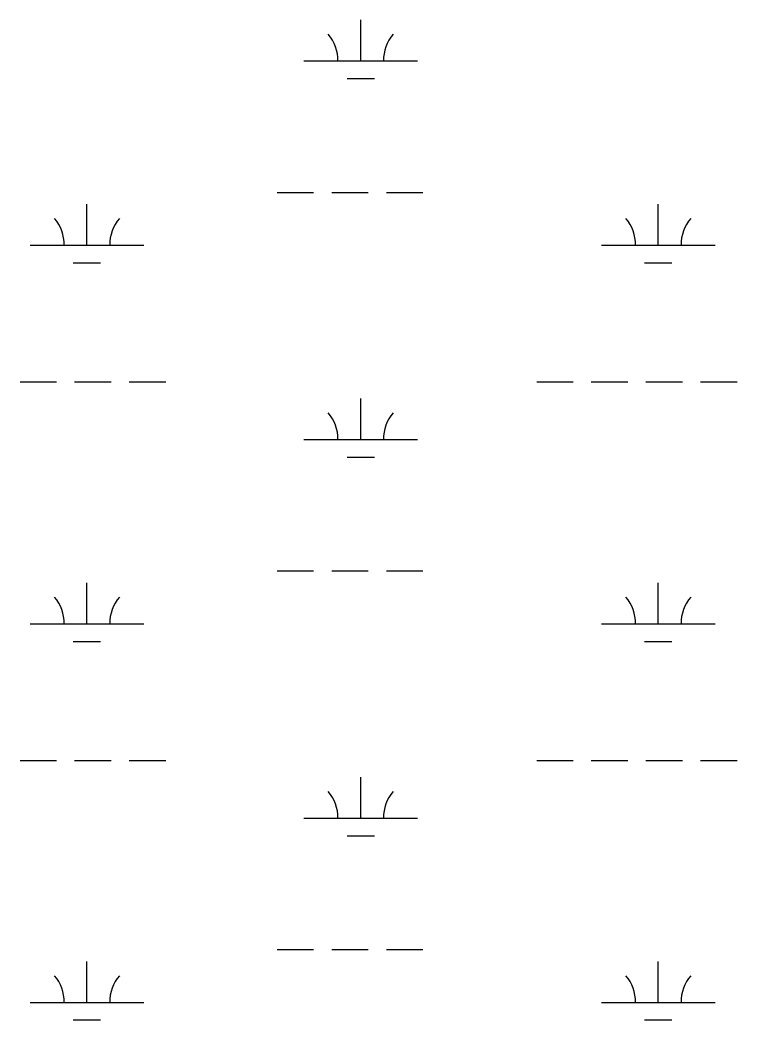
# Model space of a CAD drawing. Extents: x 3161564 to 3199464, y 849354 to 874788.
# Drawn here: x 3189142 to 3189772, y 855826 to 856705 of the extents above; entities that cross this region are included whole.
import ezdxf

# ---------------------------------------------------------------- set-up
doc = ezdxf.new("R2010")
doc.units = 0
doc.layers.add('V-WETL-SWMP', color=7, linetype='Continuous')

msp = doc.modelspace()

# ---------------------------------------------------------------- linework, layer by layer
at = {"layer": 'V-WETL-SWMP'}
for p, q in [((3189441.81, 856668.54), (3189441.81, 856704.54)), ((3189391.81, 856668.54), (3189491.81, 856668.54)), ((3189429.81, 856653.11), (3189453.81, 856653.11)), ((3189368.4, 856553.11), (3189400.4, 856553.11)), ((3189416.4, 856553.11), (3189448.4, 856553.11)), ((3189464.4, 856553.11), (3189496.4, 856553.11)), ((3189201.33, 856506.68), (3189201.33, 856542.68)), ((3189703.24, 856506.68), (3189703.24, 856542.68)), ((3189151.33, 856506.68), (3189251.33, 856506.68)), ((3189653.24, 856506.68), (3189753.24, 856506.68)), ((3189189.33, 856491.25), (3189213.33, 856491.25)), ((3189691.24, 856491.25), (3189715.24, 856491.25)), ((3189142.49, 856386.61), (3189174.49, 856386.61)), ((3189190.49, 856386.61), (3189222.49, 856386.61)), ((3189238.49, 856386.61), (3189270.49, 856386.61)), ((3189596.4, 856386.61), (3189628.4, 856386.61)), ((3189644.4, 856386.61), (3189676.4, 856386.61)), ((3189692.4, 856386.61), (3189724.4, 856386.61)), ((3189740.4, 856386.61), (3189772.4, 856386.61)), ((3189441.81, 856335.86), (3189441.81, 856371.86)), ((3189391.81, 856335.86), (3189491.81, 856335.86)), ((3189429.81, 856320.43), (3189453.81, 856320.43)), ((3189368.4, 856220.43), (3189400.4, 856220.43)), ((3189416.4, 856220.43), (3189448.4, 856220.43)), ((3189464.4, 856220.43), (3189496.4, 856220.43)), ((3189201.33, 856174), (3189201.33, 856210)), ((3189703.24, 856174), (3189703.24, 856210)), ((3189151.33, 856174), (3189251.33, 856174)), ((3189653.24, 856174), (3189753.24, 856174)), ((3189189.33, 856158.57), (3189213.33, 856158.57)), ((3189691.24, 856158.57), (3189715.24, 856158.57)), ((3189142.49, 856053.93), (3189174.49, 856053.93)), ((3189190.49, 856053.93), (3189222.49, 856053.93)), ((3189238.49, 856053.93), (3189270.49, 856053.93)), ((3189596.4, 856053.93), (3189628.4, 856053.93)), ((3189644.4, 856053.93), (3189676.4, 856053.93)), ((3189692.4, 856053.93), (3189724.4, 856053.93)), ((3189740.4, 856053.93), (3189772.4, 856053.93)), ((3189441.81, 856003.19), (3189441.81, 856039.19)), ((3189391.81, 856003.19), (3189491.81, 856003.19)), ((3189429.81, 855987.76), (3189453.81, 855987.76)), ((3189368.4, 855887.76), (3189400.4, 855887.76)), ((3189416.4, 855887.76), (3189448.4, 855887.76)), ((3189464.4, 855887.76), (3189496.4, 855887.76)), ((3189201.33, 855841.33), (3189201.33, 855877.33)), ((3189703.24, 855841.33), (3189703.24, 855877.33)), ((3189151.33, 855841.33), (3189251.33, 855841.33)), ((3189653.24, 855841.33), (3189753.24, 855841.33)), ((3189189.33, 855825.9), (3189213.33, 855825.9)), ((3189691.24, 855825.9), (3189715.24, 855825.9))]:
    msp.add_line(p, q, dxfattribs=at)
for centre, start, end in [((3189386.56, 856669.01), 359.22818, 40.77184), ((3189497.05, 856669.01), 139.22818, 180.77183), ((3189146.09, 856507.15), 359.22818, 40.77184), ((3189256.58, 856507.15), 139.22818, 180.77183), ((3189648, 856507.15), 359.22818, 40.77184), ((3189758.48, 856507.15), 139.22818, 180.77183), ((3189386.56, 856336.34), 359.22818, 40.77184), ((3189497.05, 856336.34), 139.22818, 180.77183), ((3189146.09, 856174.48), 359.22818, 40.77184), ((3189256.58, 856174.48), 139.22818, 180.77183), ((3189648, 856174.48), 359.22818, 40.77184), ((3189758.48, 856174.48), 139.22818, 180.77183), ((3189386.56, 856003.66), 359.22818, 40.77184), ((3189497.05, 856003.66), 139.22818, 180.77183), ((3189146.09, 855841.8), 359.22818, 40.77184), ((3189256.58, 855841.8), 139.22818, 180.77183), ((3189648, 855841.8), 359.22818, 40.77184), ((3189758.48, 855841.8), 139.22818, 180.77183)]:
    msp.add_arc(centre, 35.25, start, end, dxfattribs=at)

doc.saveas('drawing.dxf')
